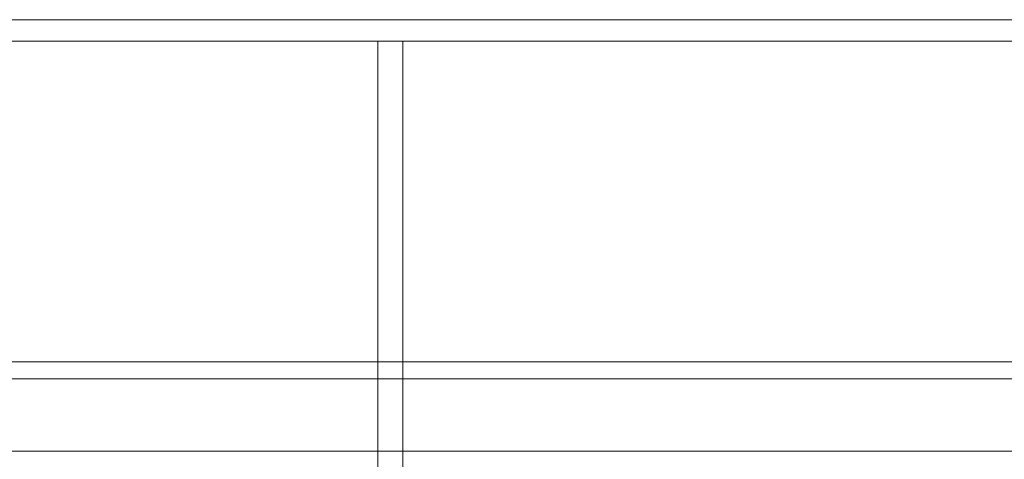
# Model space of a CAD drawing. Header units: millimetres. Extents: x -1970 to 61924, y -58230 to 6847.
# Tile 323 of 656: x -522 to 864, y -32319 to -31700. Entities that reach past the tile are written whole.
import ezdxf

# ---------------------------------------------------------------- set-up
doc = ezdxf.new("R2010")
doc.units = ezdxf.units.MM
doc.layers.add('frontal_C03', color=7, linetype='Continuous', lineweight=0)
doc.layers.add('frontal_tolva', color=7, linetype='Continuous', lineweight=0)

msp = doc.modelspace()

# ---------------------------------------------------------------- linework, layer by layer
at = {"layer": 'frontal_C03'}
for p, q in [((-1300, -32181.172), (1300, -32181.172)), ((1300, -32205.534), (-1300, -32205.534)), ((1300, -32306.935), (-1300, -32306.935))]:
    msp.add_line(p, q, dxfattribs=at)
at = {"layer": 'frontal_tolva'}
for p, q in [((-1725, -31700), (1725, -31700)), ((-1725, -31730), (1725, -31730)), ((-17.5, -32700), (-17.5, -31730)), ((-17.5, -31730), (17.5, -31730)), ((17.5, -32700), (17.5, -31730))]:
    msp.add_line(p, q, dxfattribs=at)

doc.saveas('drawing.dxf')
